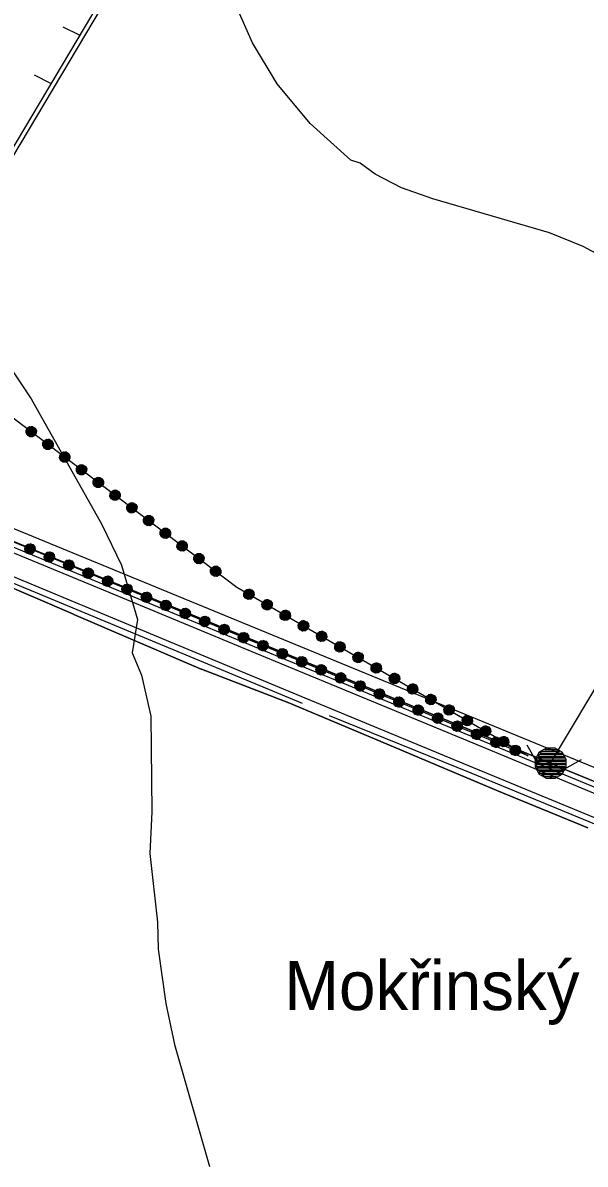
# Model space of a CAD drawing. Extents: x -645676 to -642474, y -1077513 to -1072613.
# Drawn here: x -643337.9 to -643137.3, y -1075036 to -1074629 of the extents above; entities that cross this region are included whole.
import ezdxf

# ---------------------------------------------------------------- set-up
doc = ezdxf.new("R2010")
doc.units = 0
for name, color, linetype in [('katastr_ln___zem____popis', 7, 'Continuous'), ('KULTURY_STAV', 7, 'Continuous'), ('P__kop___st_vaj_c_', 7, 'Continuous'), ('PC_NAVRH', 7, 'Continuous'), ('PC_OBJEKTY_NAVRH', 7, 'Continuous'), ('PC_STAN_NAVRH', 7, 'Continuous'), ('Silnice_II__t__dy_a_III__t__dy', 7, 'Continuous'), ('USES_BK_NAVRH', 7, 'Continuous'), ('VODOVOD', 7, 'Continuous'), ('VRSTEVNICE', 7, 'Continuous'), ('ZASTAV_PLOCHY', 7, 'Continuous')]:
    doc.layers.add(name, color=color, linetype=linetype)

# ---------------------------------------------------------------- blocks, each defined once
blk = doc.blocks.new('$406')
blk.add_lwpolyline([(-0.19, 0.72), (0.2, 0.72), (0.54, 0.53), (0.73, 0.19), (0.73, -0.2), (0.54, -0.54), (0.2, -0.73), (-0.19, -0.73), (-0.53, -0.54), (-0.72, -0.2), (-0.72, 0.19), (-0.53, 0.53), (-0.2, 0.72), (-0.28, 0.64), (0.28, 0.64), (0.44, 0.56), (-0.44, 0.56), (-0.52, 0.48), (0.52, 0.48), (0.56, 0.4), (-0.55, 0.4), (-0.6, 0.32), (0.6, 0.32), (0.68, 0.24), (-0.59, 0.24), (-0.65, 0.24), (-0.68, 0.16), (0.59, 0.16), (0.68, 0.16), (0.68, 0.08), (-0.59, 0.08), (-0.68, 0.08), (-0.68, 0), (0.59, 0), (0.68, 0), (0.68, -0.08), (-0.59, -0.08), (-0.68, -0.08), (-0.68, -0.16), (0.59, -0.16), (0.68, -0.16), (0.65, -0.24), (-0.62, -0.24), (-0.65, -0.24), (-0.6, -0.32), (0.6, -0.32), (0.56, -0.4), (-0.55, -0.4), (-0.52, -0.48), (0.52, -0.48), (0.44, -0.56), (-0.44, -0.56), (-0.28, -0.64), (0.28, -0.64), (-0.02, -0.69)])
blk = doc.blocks.new('$935')
blk.add_lwpolyline([(-2, -1), (-1, 0), (1, 0), (2, -1)])
blk = doc.blocks.new('6$4100')
blk.add_lwpolyline([(0.19, 0.72), (0.53, 0.53), (0.72, 0.19), (0.72, -0.2), (0.53, -0.54), (0.19, -0.73), (-0.2, -0.73), (-0.54, -0.54), (-0.73, -0.2), (-0.75, 0.12), (-0.54, 0.52), (-0.2, 0.71), (0.19, 0.71), (0.2, 0.67), (-0.2, 0.67), (-0.36, 0.59), (0.36, 0.59), (0.44, 0.51), (-0.44, 0.51), (-0.52, 0.43), (0.52, 0.43), (0.6, 0.35), (-0.6, 0.35), (-0.6, 0.27), (0.6, 0.27), (0.68, 0.19), (-0.59, 0.19), (-0.68, 0.19), (-0.68, 0.11), (0.59, 0.11), (0.68, 0.11), (0.68, 0.03), (-0.59, 0.03), (-0.68, 0.03), (-0.68, -0.05), (0.59, -0.05), (0.68, -0.05), (0.68, -0.13), (-0.59, -0.13), (-0.68, -0.13), (-0.68, -0.21), (0.59, -0.21), (0.68, -0.21), (0.6, -0.29), (-0.6, -0.29), (-0.6, -0.37), (0.6, -0.37), (0.52, -0.45), (-0.52, -0.45), (-0.44, -0.53), (0.44, -0.53), (0.36, -0.61), (-0.36, -0.61), (-0.2, -0.69), (0.2, -0.69)])
blk = doc.blocks.new('2$1030')
blk.add_line((0, 0), (0, -0.5))

msp = doc.modelspace()

# ---------------------------------------------------------------- linework, layer by layer
at = {"layer": 'KULTURY_STAV'}
for points in [[(-643461.51, -1074780.71), (-643361.5, -1074822.07), (-643319.88, -1074839.88), (-643319.75, -1074839.94), (-643274.27, -1074859.45), (-643274.23, -1074859.47), (-643243.01, -1074871.5), (-643205.68, -1074887.16), (-643184.04, -1074896.37), (-643184.01, -1074896.38), (-643166.79, -1074903.62), (-643166.75, -1074903.64), (-643136.37, -1074916.11)], [(-643401.93, -1074789.06), (-643327.9, -1074819.4), (-643278.67, -1074839.62), (-643278.46, -1074839.71), (-643151.06, -1074892.41), (-643150.94, -1074892.47), (-643146.27, -1074894.56), (-643146.21, -1074894.58), (-643042.17, -1074937.1)], [(-643042.17, -1074937.1), (-643146.21, -1074894.58), (-643146.27, -1074894.56), (-643150.94, -1074892.47), (-643151.06, -1074892.41), (-643278.46, -1074839.71), (-643278.67, -1074839.62), (-643327.9, -1074819.4), (-643401.93, -1074789.06)], [(-643136.37, -1074916.11), (-643166.75, -1074903.64), (-643166.79, -1074903.62), (-643184.01, -1074896.38), (-643184.04, -1074896.37), (-643205.68, -1074887.16), (-643243.01, -1074871.5), (-643274.23, -1074859.47), (-643274.27, -1074859.45), (-643319.75, -1074839.94), (-643319.88, -1074839.88), (-643361.5, -1074822.07)]]:
    msp.add_lwpolyline(points, dxfattribs=at)
at = {"layer": 'P__kop___st_vaj_c_'}
for points in [[(-643238.1, -1074871.77), (-643288.8, -1074850.74), (-643392.16, -1074807.83), (-643460.89, -1074779.23), (-643467.19, -1074776.81), (-643486.43, -1074768.54), (-643563.01, -1074736.85), (-643585.29, -1074728.55), (-643607.72, -1074722.47), (-643640.76, -1074713.43), (-643656.15, -1074709.41)], [(-643236.84, -1074859.13), (-643304.24, -1074831.34), (-643414.88, -1074785.68), (-643490.84, -1074753.97), (-643563.57, -1074724.24), (-643598.52, -1074712.05)], [(-642981.35, -1074964.67), (-643073.27, -1074926.64), (-643173.16, -1074885.34), (-643225.15, -1074863.93), (-643236.84, -1074859.13)], [(-643050.19, -1074949.3), (-643074.64, -1074939.23), (-643117.39, -1074921.58), (-643126.31, -1074917.9), (-643177.97, -1074896.57), (-643228.56, -1074876.09)]]:
    msp.add_lwpolyline(points, dxfattribs=at)
at = {"layer": 'PC_NAVRH'}
msp.add_line((-643149.63, -1074892.99), (-642907.88, -1074487.84), dxfattribs=at)
msp.add_lwpolyline([(-643407.19, -1074786.84), (-643347.52, -1074686.8), (-643272.31, -1074560.44), (-643137.51, -1074333.74)], dxfattribs=at)
at = {"layer": 'Silnice_II__t__dy_a_III__t__dy'}
for p, q in [((-643415.33, -1074787.38), (-643303.84, -1074833.51)), ((-643288.08, -1074848.64), (-643391.48, -1074805.85)), ((-643303.84, -1074833.51), (-643261.68, -1074850.96)), ((-643237.2, -1074869.82), (-643288.08, -1074848.64)), ((-643261.68, -1074850.96), (-643237.59, -1074860.97)), ((-643237.59, -1074860.97), (-643225.97, -1074865.67)), ((-643225.97, -1074865.67), (-643173.93, -1074887.18)), ((-643227.71, -1074873.75), (-643237.2, -1074869.82)), ((-643177.17, -1074894.67), (-643227.71, -1074873.75)), ((-643173.93, -1074887.18), (-643073.41, -1074928.88)), ((-643074.08, -1074937.14), (-643177.17, -1074894.67))]:
    msp.add_line(p, q, dxfattribs=at)
at = {"layer": 'USES_BK_NAVRH'}
msp.add_lwpolyline([(-643140.05, -1074334.77), (-643371.48, -1074723.77), (-643386.93, -1074710.69), (-643471.56, -1074774.24), (-643586.65, -1075041.85), (-643614.85, -1075044.14), (-643491.9, -1074758.24), (-643387.13, -1074679.58), (-643365.02, -1074664.02), (-643154.25, -1074308.76)], dxfattribs=at)
at = {"layer": 'VODOVOD'}
msp.add_line((-643490.85, -1074747.77), (-643065.45, -1074922.78), dxfattribs=at)
at = {"layer": 'VRSTEVNICE'}
for points in [[(-643478.79, -1074619.42), (-643436.35, -1074635.09), (-643426.66, -1074640.22), (-643416.98, -1074646.63), (-643407.58, -1074655.03), (-643398.75, -1074665), (-643390.49, -1074675.97), (-643372.97, -1074701.6), (-643355.59, -1074732.37), (-643334.94, -1074763.13), (-643309.73, -1074807.85), (-643302.76, -1074822.38), (-643297.06, -1074841.74), (-643298.91, -1074853.71), (-643295.63, -1074861.68), (-643292.22, -1074876.21), (-643291.93, -1074910.39), (-643292.64, -1074925.2), (-643289.94, -1074949.7), (-643289.65, -1074959.38), (-643286.95, -1074978.75), (-643283.81, -1074993.28), (-643271.28, -1075036.86)], [(-643127.15, -1074714.56), (-643137.97, -1074708.72), (-643150.08, -1074703.88), (-643191.67, -1074691.77), (-643202.78, -1074687.79), (-643212.18, -1074682.94), (-643217.59, -1074679.1), (-643220.86, -1074677.96), (-643235.39, -1074664.86), (-643247.21, -1074650.76), (-643256.04, -1074636.09), (-643261.6, -1074623.55)]]:
    msp.add_lwpolyline(points, dxfattribs=at)
at = {"layer": 'ZASTAV_PLOCHY'}
msp.add_lwpolyline([(-643415.43, -1074732), (-643400.64, -1074720.9), (-643374.79, -1074744.64), (-643261.59, -1074830.26), (-643157.59, -1074890.37), (-643401.93, -1074789.06), (-643386.48, -1074756.6), (-643415.43, -1074732)], dxfattribs=at)

# ---------------------------------------------------------------- block references
at = {"layer": 'PC_OBJEKTY_NAVRH', "xscale": 5, "yscale": 5.000000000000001, "rotation": 164.802163}
msp.add_blockref('$935', (-643149.7, -1074893.98), dxfattribs=at)
at = {"layer": 'PC_STAN_NAVRH', "xscale": 7.5, "yscale": 7.5}
msp.add_blockref('$406', (-643149.63, -1074892.99), dxfattribs=at)
at = {"layer": 'USES_BK_NAVRH', "xscale": 13.000000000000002, "yscale": 13, "rotation": -116.57369100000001}
for p in [(-643317.72, -1074633.42), (-643327.95, -1074650.6)]:
    msp.add_blockref('2$1030', p, dxfattribs=at)
at = {"layer": 'ZASTAV_PLOCHY', "yscale": 2.5}
for p, xscale, rotation in [((-643334.91, -1074774.8), 2.4999999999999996, -31.469078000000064), ((-643328.93, -1074779.33), 2.4999999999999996, -31.469078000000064), ((-643322.95, -1074783.85), 2.4999999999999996, -31.469078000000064), ((-643316.97, -1074788.38), 2.4999999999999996, -31.469078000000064), ((-643310.99, -1074792.9), 2.4999999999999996, -31.469078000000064), ((-643305, -1074797.43), 2.4999999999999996, -31.469078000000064), ((-643299.02, -1074801.95), 2.4999999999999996, -31.469078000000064), ((-643293.04, -1074806.48), 2.4999999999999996, -31.469078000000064), ((-643287.06, -1074811), 2.4999999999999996, -31.469078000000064), ((-643281.08, -1074815.52), 2.4999999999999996, -31.469078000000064), ((-643335.41, -1074816.64), 2.5, 160.228236), ((-643328.48, -1074819.51), 2.5, 160.228236), ((-643275.1, -1074820.05), 2.4999999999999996, -31.469078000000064), ((-643321.55, -1074822.39), 2.5, 160.228236), ((-643269.11, -1074824.57), 2.4999999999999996, -31.469078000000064), ((-643314.62, -1074825.26), 2.5, 160.228236), ((-643307.7, -1074828.13), 2.5, 160.228236), ((-643300.77, -1074831), 2.5, 160.228236), ((-643293.84, -1074833.88), 2.5, 160.228236), ((-643257.26, -1074832.77), 2.5, -24.265831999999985), ((-643250.77, -1074836.52), 2.5, -24.265831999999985), ((-643286.91, -1074836.75), 2.5, 160.228236), ((-643279.98, -1074839.62), 2.5, 160.228236), ((-643244.28, -1074840.27), 2.5, -24.265831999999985), ((-643273.06, -1074842.5), 2.5, 160.228236), ((-643237.78, -1074844.02), 2.5, -24.265831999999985), ((-643266.13, -1074845.37), 2.5, 160.228236), ((-643259.2, -1074848.24), 2.5, 160.228236), ((-643231.29, -1074847.78), 2.5, -24.265831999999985), ((-643252.27, -1074851.11), 2.5, 160.228236), ((-643224.8, -1074851.53), 2.5, -24.265831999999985), ((-643245.34, -1074853.99), 2.5, 160.228236), ((-643238.41, -1074856.86), 2.5, 160.228236), ((-643218.3, -1074855.28), 2.5, -24.265831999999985), ((-643231.49, -1074859.73), 2.5, 160.228236), ((-643211.81, -1074859.03), 2.5, -24.265831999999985), ((-643224.56, -1074862.6), 2.5, 160.228236), ((-643205.32, -1074862.79), 2.5, -24.265831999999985), ((-643217.63, -1074865.48), 2.5, 160.228236), ((-643210.7, -1074868.35), 2.5, 160.228236), ((-643198.82, -1074866.54), 2.5, -24.265831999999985), ((-643203.77, -1074871.22), 2.5, 160.228236), ((-643192.33, -1074870.29), 2.5, -24.265831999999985), ((-643196.85, -1074874.09), 2.5, 160.228236), ((-643189.92, -1074876.97), 2.5, 160.228236), ((-643185.83, -1074874.05), 2.5, -24.265831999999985), ((-643182.99, -1074879.84), 2.5, 160.228236), ((-643179.34, -1074877.8), 2.5, -24.265831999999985), ((-643176.06, -1074882.71), 2.5, 160.228236), ((-643172.85, -1074881.55), 2.5, -24.265831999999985), ((-643166.35, -1074885.3), 2.5, -24.265831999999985), ((-643169.13, -1074885.58), 2.5, 160.228236), ((-643162.21, -1074888.46), 2.5, 160.228236)]:
    msp.add_blockref('6$4100', p, dxfattribs=dict(at, xscale=xscale, rotation=rotation))

# ---------------------------------------------------------------- texts
at = {"layer": 'katastr_ln___zem____popis'}
msp.add_text('Mokřinský', height=17.5, dxfattribs=at).set_placement((-643244.63, -1074981.06))

doc.saveas('drawing.dxf')
